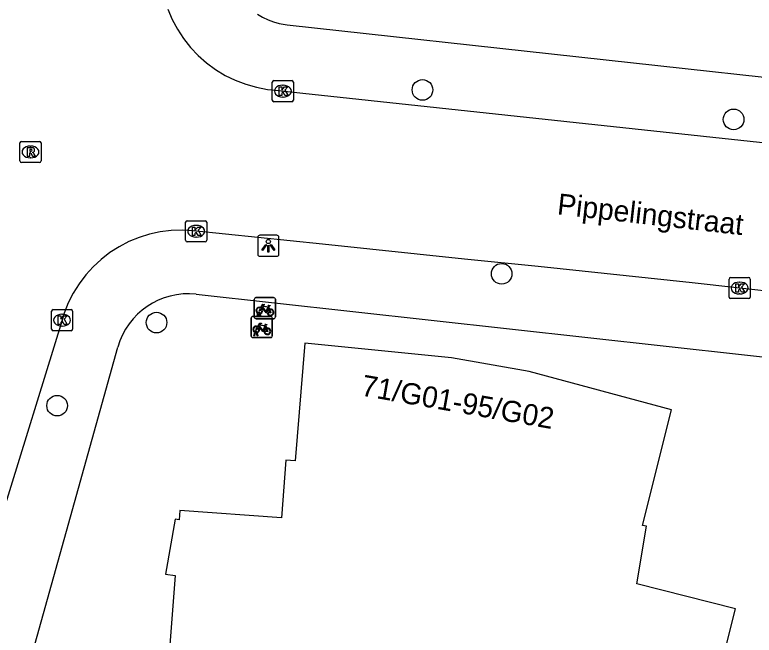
# Model space of a CAD drawing. Extents: x 162026 to 163499, y 387297 to 388169.
# Drawn here: x 162366.43 to 162401.46, y 387822.59 to 387851.98 of the extents above; entities that cross this region are included whole.
import ezdxf

# ---------------------------------------------------------------- set-up
doc = ezdxf.new("R2010")
doc.units = 0
for name, color, linetype in [('IMGEO_Boom', 7, 'Continuous'), ('IMGEO_Fietsenrek', 7, 'Continuous'), ('IMGEO_Kolk', 7, 'Continuous'), ('IMGEO_Lichtpunt', 7, 'Continuous'), ('IMGEO_Openbare_ruimte_label', 7, 'Continuous'), ('IMGEO_Pand', 7, 'Continuous'), ('IMGEO_Pand_nummerreeks', 7, 'Continuous'), ('IMGEO_Rijbaan_lokaal_open', 7, 'Continuous'), ('IMGEO_Rioolput', 7, 'Continuous'), ('IMGEO_Voetpad_open', 7, 'Continuous')]:
    doc.layers.add(name, color=color, linetype=linetype)

msp = doc.modelspace()

# ---------------------------------------------------------------- linework, layer by layer
at = {"layer": 'IMGEO_Boom'}
for centre in [(162385.74, 387848.426), (162400.481, 387847.027), (162389.493, 387839.714), (162373.142, 387837.403), (162368.432, 387833.467)]:
    msp.add_circle(centre, 0.489, dxfattribs=at)
at = {"layer": 'IMGEO_Fietsenrek'}
for p, q in [((162377.772, 387837.661), (162377.772, 387838.502)), ((162377.772, 387838.502), (162377.772, 387837.661)), ((162377.847, 387838.586), (162378.688, 387838.586)), ((162378.688, 387838.586), (162377.847, 387838.586)), ((162378.772, 387838.511), (162378.772, 387837.67)), ((162378.772, 387837.67), (162378.772, 387838.511)), ((162378.459, 387838.135), (162378.495, 387838.04)), ((162377.625, 387836.767), (162377.625, 387837.608)), ((162377.625, 387837.608), (162377.625, 387836.767)), ((162377.7, 387837.692), (162378.541, 387837.692)), ((162378.541, 387837.692), (162377.7, 387837.692)), ((162377.899, 387837.67), (162377.938, 387837.83)), ((162377.933, 387837.67), (162377.899, 387837.67)), ((162377.968, 387837.818), (162377.933, 387837.67)), ((162378.01, 387837.842), (162378.009, 387837.846)), ((162378.051, 387837.67), (162378.017, 387837.812)), ((162378.041, 387837.853), (162378.042, 387837.846)), ((162378.049, 387837.816), (162378.084, 387837.67)), ((162378.084, 387837.67), (162378.051, 387837.67)), ((162378.625, 387837.617), (162378.625, 387836.776)), ((162378.625, 387836.776), (162378.625, 387837.617)), ((162378.697, 387837.586), (162377.856, 387837.586)), ((162377.856, 387837.586), (162378.697, 387837.586)), ((162378.312, 387837.241), (162378.348, 387837.146)), ((162377.752, 387836.776), (162377.791, 387836.936)), ((162377.821, 387836.924), (162377.786, 387836.776)), ((162377.863, 387836.948), (162377.862, 387836.952)), ((162377.904, 387836.776), (162377.87, 387836.918)), ((162377.894, 387836.959), (162377.895, 387836.952)), ((162377.902, 387836.922), (162377.937, 387836.776)), ((162378.55, 387836.692), (162377.709, 387836.692)), ((162377.709, 387836.692), (162378.55, 387836.692)), ((162377.786, 387836.776), (162377.752, 387836.776)), ((162377.937, 387836.776), (162377.904, 387836.776))]:
    msp.add_line(p, q, dxfattribs=at)
for points in [[(162378.106, 387838.06), (162378.054, 387837.97), (162378.014, 387837.945), (162378.015, 387837.992), (162378.07, 387838.086)], [(162378.085, 387838.112), (162378.18, 387838.276), (162378.266, 387838.262), (162378.268, 387838.253), (162378.212, 387838.242), (162378.185, 387838.197), (162378.441, 387838.156)], [(162378.381, 387837.868), (162378.331, 387837.868), (162378.14, 387838.119), (162378.121, 387838.087)], [(162378.428, 387838.131), (162378.171, 387838.172), (162378.154, 387838.143), (162378.321, 387837.923), (162378.428, 387838.131)], [(162378.476, 387838.033), (162378.446, 387838.11), (162378.337, 387837.892), (162378.38, 387837.892)], [(162378.41, 387837.892), (162378.53, 387837.891), (162378.486, 387838.005)], [(162378.506, 387838.012), (162378.561, 387837.867), (162378.411, 387837.867)], [(162378.441, 387838.156), (162378.466, 387838.205), (162378.46, 387838.209), (162378.437, 387838.213), (162378.425, 387838.22), (162378.424, 387838.223), (162378.426, 387838.228), (162378.521, 387838.213), (162378.523, 387838.203), (162378.513, 387838.19), (162378.501, 387838.184), (162378.487, 387838.19), (162378.459, 387838.135)], [(162377.938, 387837.218), (162378.033, 387837.382), (162378.119, 387837.368), (162378.121, 387837.359), (162378.065, 387837.348), (162378.038, 387837.303), (162378.294, 387837.262)], [(162378.281, 387837.237), (162378.024, 387837.278), (162378.007, 387837.249), (162378.174, 387837.029), (162378.281, 387837.237)], [(162378.294, 387837.262), (162378.319, 387837.311), (162378.313, 387837.315), (162378.29, 387837.319), (162378.278, 387837.326), (162378.277, 387837.329), (162378.279, 387837.334), (162378.374, 387837.319), (162378.376, 387837.309), (162378.366, 387837.296), (162378.354, 387837.29), (162378.34, 387837.296), (162378.312, 387837.241)], [(162377.959, 387837.166), (162377.907, 387837.076), (162377.867, 387837.051), (162377.868, 387837.098), (162377.923, 387837.192)], [(162378.234, 387836.974), (162378.184, 387836.974), (162377.993, 387837.225), (162377.974, 387837.193)], [(162378.329, 387837.139), (162378.299, 387837.216), (162378.19, 387836.998), (162378.233, 387836.998)], [(162378.263, 387836.998), (162378.383, 387836.997), (162378.339, 387837.111)], [(162378.359, 387837.118), (162378.414, 387836.973), (162378.264, 387836.973)]]:
    msp.add_lwpolyline(points, dxfattribs=at)
for centre, radius, start, end in [((162377.85, 387838.508), 0.0779, 92.4484, 184.2845), ((162377.85, 387838.508), 0.0779, 92.4484, 184.2845), ((162378.694, 387838.508), 0.0779, 2.4484, 94.2845), ((162378.694, 387838.508), 0.0779, 2.4484, 94.2845), ((162378.012, 387837.971), 0.159, 62.6766, 242.1369), ((162378.012, 387837.971), 0.129, 63.3192, 238.903), ((162378.012, 387837.971), 0.129, 283.6043, 43.4302), ((162378.012, 387837.971), 0.159, 283.5766, 46.6042), ((162378.539, 387837.887), 0.159, 113.3408, 178.3217), ((162378.539, 387837.887), 0.159, 187.0065, 105.7708), ((162378.539, 387837.887), 0.129, 113.923, 177.9556), ((162378.539, 387837.887), 0.129, 188.6715, 104.5883), ((162377.703, 387837.614), 0.0779, 92.4484, 184.2845), ((162377.703, 387837.614), 0.0779, 92.4484, 184.2845), ((162377.85, 387837.664), 0.0779, 182.4484, 274.2845), ((162377.85, 387837.664), 0.0779, 182.4484, 274.2845), ((162377.992, 387837.842), 0.0499, 12.8025, 158.6934), ((162378.012, 387837.971), 0.159, 253.9967, 271.7867), ((162377.992, 387837.842), 0.0174, 12.8025, 163.4502), ((162378.012, 387837.971), 0.129, 253.415, 269.0204), ((162378.547, 387837.614), 0.0779, 2.4484, 94.2845), ((162378.547, 387837.614), 0.0779, 2.4484, 94.2845), ((162378.694, 387837.664), 0.0779, 272.4484, 4.2845), ((162378.694, 387837.664), 0.0779, 272.4484, 4.2845), ((162377.865, 387837.077), 0.159, 62.6766, 242.1369), ((162377.865, 387837.077), 0.129, 63.3192, 238.903), ((162377.845, 387836.948), 0.0499, 12.8025, 158.6934), ((162377.865, 387837.077), 0.159, 253.9967, 271.7867), ((162377.845, 387836.948), 0.0174, 12.8025, 163.4502), ((162377.865, 387837.077), 0.129, 253.415, 269.0204), ((162377.865, 387837.077), 0.129, 283.6043, 43.4302), ((162377.865, 387837.077), 0.159, 283.5766, 46.6042), ((162378.392, 387836.993), 0.159, 113.3408, 178.3217), ((162378.392, 387836.993), 0.159, 187.0065, 105.7708), ((162378.392, 387836.993), 0.129, 113.923, 177.9556), ((162378.392, 387836.993), 0.129, 188.6715, 104.5883), ((162377.703, 387836.77), 0.0779, 182.4484, 274.2845), ((162377.703, 387836.77), 0.0779, 182.4484, 274.2845), ((162378.547, 387836.77), 0.0779, 272.4484, 4.2845), ((162378.547, 387836.77), 0.0779, 272.4484, 4.2845)]:
    msp.add_arc(centre, radius, start, end, dxfattribs=at)
at = {"layer": 'IMGEO_Kolk'}
for p, q in [((162378.702, 387848.868), (162379.554, 387848.868)), ((162378.627, 387847.942), (162378.627, 387848.794)), ((162379.115, 387848.648), (162379.14, 387848.648)), ((162379.628, 387848.794), (162379.628, 387847.942)), ((162379.554, 387847.868), (162378.702, 387847.868)), ((162379.138, 387848.088), (162379.113, 387848.088)), ((162374.518, 387841.304), (162374.518, 387842.156)), ((162374.593, 387842.23), (162375.445, 387842.23)), ((162375.519, 387842.156), (162375.519, 387841.304)), ((162375.006, 387842.01), (162375.031, 387842.01)), ((162375.029, 387841.45), (162375.004, 387841.45)), ((162375.445, 387841.23), (162374.593, 387841.23)), ((162400.267, 387838.611), (162400.267, 387839.463)), ((162400.342, 387839.537), (162401.194, 387839.537)), ((162401.268, 387839.463), (162401.268, 387838.611)), ((162400.755, 387839.317), (162400.78, 387839.317)), ((162400.778, 387838.757), (162400.753, 387838.757)), ((162401.194, 387838.537), (162400.342, 387838.537)), ((162368.166, 387837.09), (162368.166, 387837.942)), ((162368.241, 387838.016), (162369.093, 387838.016)), ((162369.167, 387837.942), (162369.167, 387837.09)), ((162368.654, 387837.796), (162368.679, 387837.796)), ((162369.093, 387837.016), (162368.241, 387837.016)), ((162368.677, 387837.236), (162368.652, 387837.236))]:
    msp.add_line(p, q, dxfattribs=at)
for points in [[(162378.702, 387848.868), (162379.554, 387848.868)], [(162378.627, 387847.942), (162378.627, 387848.794)], [(162378.948, 387848.568), (162379.071, 387848.568), (162379.071, 387848.417), (162379.201, 387848.568), (162379.365, 387848.568), (162379.219, 387848.417), (162379.372, 387848.168), (162379.22, 387848.168), (162379.135, 387848.332), (162379.071, 387848.265), (162379.071, 387848.168), (162378.948, 387848.168), (162378.948, 387848.568)], [(162379.628, 387848.794), (162379.628, 387847.942)], [(162379.554, 387847.868), (162378.702, 387847.868)], [(162374.518, 387841.304), (162374.518, 387842.156)], [(162374.593, 387842.23), (162375.445, 387842.23)], [(162375.519, 387842.156), (162375.519, 387841.304)], [(162374.839, 387841.93), (162374.962, 387841.93), (162374.962, 387841.779), (162375.092, 387841.93), (162375.256, 387841.93), (162375.11, 387841.779), (162375.263, 387841.53), (162375.111, 387841.53), (162375.026, 387841.694), (162374.962, 387841.627), (162374.962, 387841.53), (162374.839, 387841.53), (162374.839, 387841.93)], [(162375.445, 387841.23), (162374.593, 387841.23)], [(162400.267, 387838.611), (162400.267, 387839.463)], [(162400.342, 387839.537), (162401.194, 387839.537)], [(162401.268, 387839.463), (162401.268, 387838.611)], [(162400.588, 387839.237), (162400.711, 387839.237), (162400.711, 387839.086), (162400.841, 387839.237), (162401.005, 387839.237), (162400.859, 387839.086), (162401.012, 387838.837), (162400.86, 387838.837), (162400.775, 387839.001), (162400.711, 387838.934), (162400.711, 387838.837), (162400.588, 387838.837), (162400.588, 387839.237)], [(162401.194, 387838.537), (162400.342, 387838.537)], [(162368.166, 387837.09), (162368.166, 387837.942)], [(162368.241, 387838.016), (162369.093, 387838.016)], [(162369.167, 387837.942), (162369.167, 387837.09)], [(162368.487, 387837.716), (162368.61, 387837.716), (162368.61, 387837.565), (162368.74, 387837.716), (162368.904, 387837.716), (162368.758, 387837.565), (162368.911, 387837.316), (162368.759, 387837.316), (162368.674, 387837.48), (162368.61, 387837.413), (162368.61, 387837.316), (162368.487, 387837.316), (162368.487, 387837.716)], [(162369.093, 387837.016), (162368.241, 387837.016)]]:
    msp.add_lwpolyline(points, dxfattribs=at)
for centre, start, end in [((162378.704, 387848.792), 91.552, 178.448), ((162378.704, 387848.792), 91.552, 178.448), ((162379.552, 387848.792), 1.552, 88.448), ((162379.552, 387848.792), 1.552, 88.448), ((162378.704, 387847.944), 181.552, 268.448), ((162378.704, 387847.944), 181.552, 268.448), ((162379.552, 387847.944), 271.552, 358.448), ((162379.552, 387847.944), 271.552, 358.448), ((162374.595, 387842.154), 91.552, 178.448), ((162374.595, 387842.154), 91.552, 178.448), ((162375.443, 387842.154), 1.552, 88.448), ((162375.443, 387842.154), 1.552, 88.448), ((162374.595, 387841.306), 181.552, 268.448), ((162374.595, 387841.306), 181.552, 268.448), ((162375.443, 387841.306), 271.552, 358.448), ((162375.443, 387841.306), 271.552, 358.448), ((162400.344, 387839.461), 91.552, 178.448), ((162400.344, 387839.461), 91.552, 178.448), ((162401.192, 387839.461), 1.552, 88.448), ((162401.192, 387839.461), 1.552, 88.448), ((162400.344, 387838.613), 181.552, 268.448), ((162400.344, 387838.613), 181.552, 268.448), ((162401.192, 387838.613), 271.552, 358.448), ((162401.192, 387838.613), 271.552, 358.448), ((162368.243, 387837.94), 91.552, 178.448), ((162368.243, 387837.94), 91.552, 178.448), ((162369.091, 387837.94), 1.552, 88.448), ((162369.091, 387837.94), 1.552, 88.448), ((162368.243, 387837.092), 181.552, 268.448), ((162368.243, 387837.092), 181.552, 268.448), ((162369.091, 387837.092), 271.552, 358.448), ((162369.091, 387837.092), 271.552, 358.448)]:
    msp.add_arc(centre, 0.0765, start, end, dxfattribs=at)
for centre, major_axis, ratio, start_param, end_param in [((162379.114, 387848.368), (-0.387, 0.002), 0.722429, 4.712389, 7.853982), ((162379.139, 387848.368), (-0.39, 0.002), 0.717154, 1.570796, 4.712389), ((162375.005, 387841.73), (-0.387, 0.002), 0.722429, 4.712389, 7.853982), ((162375.03, 387841.73), (-0.39, 0.002), 0.717154, 1.570796, 4.712389), ((162400.754, 387839.037), (-0.387, 0.002), 0.722429, 4.712389, 7.853982), ((162400.779, 387839.037), (-0.39, 0.002), 0.717154, 1.570796, 4.712389), ((162368.653, 387837.516), (-0.387, 0.002), 0.722429, 4.712389, 7.853982), ((162368.678, 387837.516), (-0.39, 0.002), 0.717154, 1.570796, 4.712389)]:
    msp.add_ellipse(centre, major_axis=major_axis, ratio=ratio, start_param=start_param, end_param=end_param, dxfattribs=at)
at = {"layer": 'IMGEO_Lichtpunt'}
for p, q in [((162377.941, 387841.444), (162377.941, 387840.637)), ((162377.941, 387841.444), (162377.941, 387840.637)), ((162378.843, 387841.539), (162378.035, 387841.539)), ((162378.843, 387841.539), (162378.035, 387841.539)), ((162378.937, 387840.637), (162378.937, 387841.444)), ((162378.937, 387840.637), (162378.937, 387841.444)), ((162378.035, 387840.543), (162378.843, 387840.543)), ((162378.035, 387840.543), (162378.843, 387840.543))]:
    msp.add_line(p, q, dxfattribs=at)
for points in [[(162378.315, 387841.108), (162378.354, 387841.08), (162378.166, 387840.818), (162378.128, 387840.845), (162378.315, 387841.108)], [(162378.527, 387841.08), (162378.565, 387841.107), (162378.752, 387840.845), (162378.713, 387840.817), (162378.527, 387841.08)], [(162378.417, 387841.06), (162378.464, 387841.06), (162378.464, 387840.738), (162378.417, 387840.738), (162378.417, 387841.06)]]:
    msp.add_lwpolyline(points, dxfattribs=at)
msp.add_circle((162378.44, 387841.242), 0.0994, dxfattribs=at)
for centre, start, end in [((162378.035, 387841.444), 90, 180), ((162378.035, 387841.444), 90, 180), ((162378.843, 387841.444), 0, 90), ((162378.843, 387841.444), 0, 90), ((162378.035, 387840.637), 180, 270), ((162378.035, 387840.637), 180, 270), ((162378.843, 387840.637), 270, 0), ((162378.843, 387840.637), 270, 360)]:
    msp.add_arc(centre, 0.0946, start, end, dxfattribs=at)
at = {"layer": 'IMGEO_Pand'}
msp.add_lwpolyline([(162398.075, 387813.9), (162400.572, 387823.844), (162395.892, 387825.019), (162396.36, 387827.76), (162396.163, 387827.793), (162397.536, 387833.262), (162390.794, 387835.083), (162387.112, 387835.731), (162380.173, 387836.427), (162379.704, 387830.858), (162379.265, 387830.892), (162379.059, 387828.148), (162374.252, 387828.508), (162374.218, 387828.061), (162374.018, 387828.089), (162373.573, 387825.477), (162374.017, 387825.414), (162373.472, 387818.228)], dxfattribs=at)
at = {"layer": 'IMGEO_Rijbaan_lokaal_open'}
for points in [[(162373.673, 387852.257), (162373.88, 387851.768), (162374.13, 387851.3), (162374.42, 387850.856), (162374.749, 387850.44), (162375.114, 387850.055), (162375.512, 387849.704), (162375.939, 387849.389), (162376.393, 387849.115), (162376.87, 387848.882), (162377.365, 387848.692), (162377.876, 387848.548), (162378.397, 387848.45), (162378.602, 387848.424), (162403.616, 387845.748)], [(162405.768, 387838.551), (162405.005, 387838.558), (162398.516, 387839.292), (162391.223, 387840.053), (162387.737, 387840.414), (162381.011, 387841.11), (162374.878, 387841.745), (162374.358, 387841.775), (162373.837, 387841.759), (162373.32, 387841.697), (162372.81, 387841.588), (162372.312, 387841.435), (162371.83, 387841.237), (162371.367, 387840.997), (162370.928, 387840.717), (162370.515, 387840.399), (162370.133, 387840.045), (162369.784, 387839.658), (162369.47, 387839.242), (162369.195, 387838.8), (162368.961, 387838.334), (162368.769, 387837.85), (162368.666, 387837.52), (162365.839, 387828.357)]]:
    msp.add_lwpolyline(points, dxfattribs=at)
at = {"layer": 'IMGEO_Rioolput'}
for p, q in [((162366.67, 387845.062), (162366.67, 387845.914)), ((162366.745, 387845.988), (162367.597, 387845.988)), ((162367.158, 387845.768), (162367.183, 387845.768)), ((162367.671, 387845.914), (162367.671, 387845.062)), ((162367.597, 387844.988), (162366.745, 387844.988)), ((162367.181, 387845.208), (162367.156, 387845.208))]:
    msp.add_line(p, q, dxfattribs=at)
for points in [[(162366.67, 387845.062), (162366.67, 387845.914)], [(162366.745, 387845.988), (162367.597, 387845.988)], [(162367.259, 387845.686), (162367.007, 387845.688), (162367.007, 387845.288)], [(162367.671, 387845.914), (162367.671, 387845.062)], [(162367.007, 387845.288), (162367.131, 387845.288), (162367.131, 387845.45), (162367.142, 387845.45)], [(162367.185, 387845.607), (162367.131, 387845.607), (162367.131, 387845.526)], [(162367.131, 387845.526), (162367.183, 387845.526)], [(162367.189, 387845.421), (162367.26, 387845.288), (162367.4, 387845.288), (162367.335, 387845.414)], [(162367.597, 387844.988), (162366.745, 387844.988)]]:
    msp.add_lwpolyline(points, dxfattribs=at)
for centre, radius, start, end in [((162366.747, 387845.912), 0.0765, 91.552, 178.448), ((162366.747, 387845.912), 0.0765, 91.552, 178.448), ((162367.258, 387845.576), 0.109, 350.3612, 89.416), ((162367.595, 387845.912), 0.0765, 1.552, 88.448), ((162367.595, 387845.912), 0.0765, 1.552, 88.448), ((162367.141, 387845.397), 0.0533, 26.0293, 88.6989), ((162367.167, 387845.715), 0.19, 274.7715, 282.9687), ((162367.191, 387845.511), 0.0964, 77.0061, 93.1865), ((162367.205, 387845.568), 0.0378, 276.6634, 79.6772), ((162367.256, 387845.576), 0.112, 277.5842, 350.9817), ((162367.24, 387845.361), 0.108, 29.5134, 73.7905), ((162366.747, 387845.064), 0.0765, 181.552, 268.448), ((162366.747, 387845.064), 0.0765, 181.552, 268.448), ((162367.595, 387845.064), 0.0765, 271.552, 358.448), ((162367.595, 387845.064), 0.0765, 271.552, 358.448)]:
    msp.add_arc(centre, radius, start, end, dxfattribs=at)
for centre, major_axis, ratio, start_param, end_param in [((162367.157, 387845.488), (-0.387, 0.002), 0.722429, 4.712389, 7.853982), ((162367.182, 387845.488), (-0.39, 0.002), 0.717154, 1.570796, 4.712389)]:
    msp.add_ellipse(centre, major_axis=major_axis, ratio=ratio, start_param=start_param, end_param=end_param, dxfattribs=at)
at = {"layer": 'IMGEO_Voetpad_open'}
for points in [[(162377.927, 387852.019), (162378.169, 387851.874), (162378.423, 387851.751), (162378.686, 387851.651), (162378.958, 387851.576), (162379.236, 387851.524), (162379.328, 387851.513), (162406.969, 387848.484)], [(162375.021, 387838.745), (162404.707, 387835.468)], [(162366.892, 387820.401), (162369.065, 387828.195), (162371.305, 387836.232)]]:
    msp.add_lwpolyline(points, dxfattribs=at)
msp.add_arc((162374.642, 387835.302), 3.464, 83.7181, 164.4201, dxfattribs=at)

# ---------------------------------------------------------------- texts
at = {"layer": 'IMGEO_Openbare_ruimte_label'}
msp.add_text('Pippelingstraat', height=1, rotation=353.5713, dxfattribs=at).set_placement((162392.093, 387842.534))
at = {"layer": 'IMGEO_Pand_nummerreeks'}
msp.add_text('71/G01-95/G02', height=1, rotation=350.0187, dxfattribs=at).set_placement((162382.793, 387833.953))

doc.saveas('drawing.dxf')
